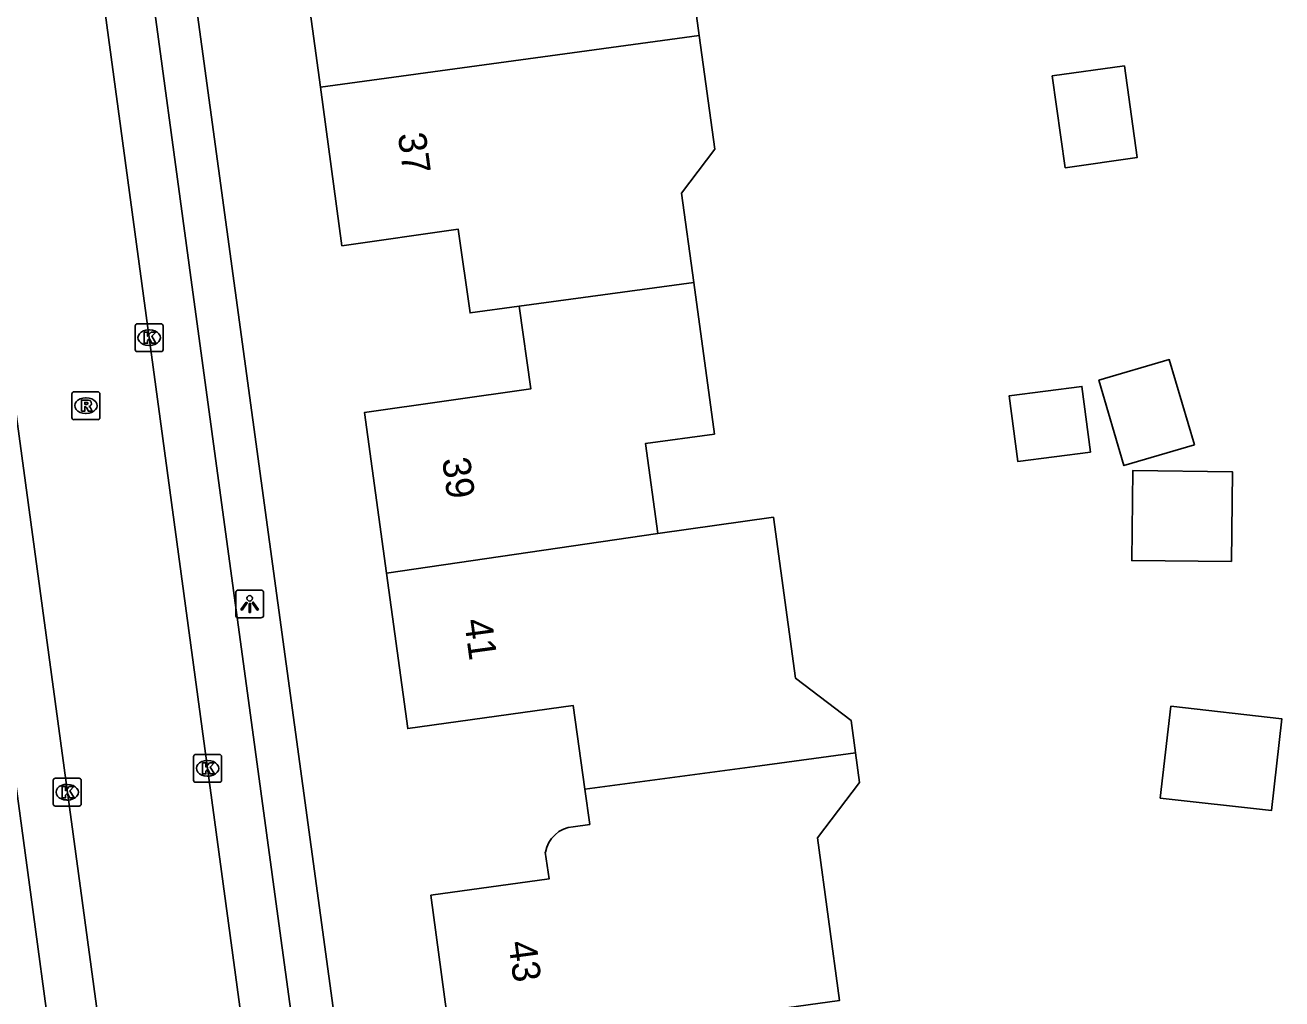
# Model space of a CAD drawing. Extents: x 163427 to 164190, y 380331 to 381641.
# Drawn here: x 163602.34 to 163647.36, y 381023.25 to 381058.15 of the extents above; entities that cross this region are included whole.
import ezdxf

# ---------------------------------------------------------------- set-up
doc = ezdxf.new("R2010")
doc.units = 0
for name, color, linetype in [('IMGEO_Kolk', 7, 'Continuous'), ('IMGEO_Lichtpunt', 7, 'Continuous'), ('IMGEO_Pand', 7, 'Continuous'), ('IMGEO_Pand_nummerreeks', 7, 'Continuous'), ('IMGEO_Rijbaan_lokaal_open', 7, 'Continuous'), ('IMGEO_Rioolput', 7, 'Continuous'), ('IMGEO_Voetpad_open', 7, 'Continuous')]:
    doc.layers.add(name, color=color, linetype=linetype)

msp = doc.modelspace()

# ---------------------------------------------------------------- linework, layer by layer
at = {"layer": 'IMGEO_Kolk'}
for p, q in [((163606.282, 381046.52), (163606.282, 381047.372)), ((163606.357, 381047.446), (163607.209, 381047.446)), ((163606.77, 381047.226), (163606.795, 381047.226)), ((163607.283, 381047.372), (163607.283, 381046.52)), ((163606.793, 381046.666), (163606.768, 381046.666)), ((163607.209, 381046.446), (163606.357, 381046.446)), ((163608.374, 381031.084), (163608.374, 381031.936)), ((163608.449, 381032.01), (163609.301, 381032.01)), ((163608.862, 381031.79), (163608.887, 381031.79)), ((163609.375, 381031.936), (163609.375, 381031.084)), ((163603.347, 381030.23), (163603.347, 381031.082)), ((163603.422, 381031.156), (163604.274, 381031.156)), ((163603.835, 381030.936), (163603.86, 381030.936)), ((163604.348, 381031.082), (163604.348, 381030.23)), ((163609.301, 381031.01), (163608.449, 381031.01)), ((163608.885, 381031.23), (163608.86, 381031.23)), ((163604.274, 381030.156), (163603.422, 381030.156)), ((163603.858, 381030.376), (163603.833, 381030.376))]:
    msp.add_line(p, q, dxfattribs=at)
for points in [[(163606.282, 381046.52), (163606.282, 381047.372)], [(163606.357, 381047.446), (163607.209, 381047.446)], [(163606.603, 381047.146), (163606.726, 381047.146), (163606.726, 381046.995), (163606.856, 381047.146), (163607.02, 381047.146), (163606.874, 381046.995), (163607.027, 381046.746), (163606.875, 381046.746), (163606.79, 381046.91), (163606.726, 381046.843), (163606.726, 381046.746), (163606.603, 381046.746), (163606.603, 381047.146)], [(163607.283, 381047.372), (163607.283, 381046.52)], [(163607.209, 381046.446), (163606.357, 381046.446)], [(163608.374, 381031.084), (163608.374, 381031.936)], [(163608.449, 381032.01), (163609.301, 381032.01)], [(163609.375, 381031.936), (163609.375, 381031.084)], [(163608.695, 381031.71), (163608.818, 381031.71), (163608.818, 381031.559), (163608.948, 381031.71), (163609.112, 381031.71), (163608.966, 381031.559), (163609.119, 381031.31), (163608.967, 381031.31), (163608.882, 381031.474), (163608.818, 381031.407), (163608.818, 381031.31), (163608.695, 381031.31), (163608.695, 381031.71)], [(163603.347, 381030.23), (163603.347, 381031.082)], [(163603.422, 381031.156), (163604.274, 381031.156)], [(163603.668, 381030.856), (163603.791, 381030.856), (163603.791, 381030.705), (163603.921, 381030.856), (163604.085, 381030.856), (163603.939, 381030.705), (163604.092, 381030.456), (163603.94, 381030.456), (163603.855, 381030.62), (163603.791, 381030.553), (163603.791, 381030.456), (163603.668, 381030.456), (163603.668, 381030.856)], [(163604.348, 381031.082), (163604.348, 381030.23)], [(163609.301, 381031.01), (163608.449, 381031.01)], [(163604.274, 381030.156), (163603.422, 381030.156)]]:
    msp.add_lwpolyline(points, dxfattribs=at)
for centre, start, end in [((163606.359, 381047.37), 91.552, 178.448), ((163606.359, 381047.37), 91.552, 178.448), ((163607.207, 381047.37), 1.552, 88.448), ((163607.207, 381047.37), 1.552, 88.448), ((163606.359, 381046.522), 181.552, 268.448), ((163606.359, 381046.522), 181.552, 268.448), ((163607.207, 381046.522), 271.552, 358.448), ((163607.207, 381046.522), 271.552, 358.448), ((163608.451, 381031.934), 91.552, 178.448), ((163608.451, 381031.934), 91.552, 178.448), ((163609.299, 381031.934), 1.552, 88.448), ((163609.299, 381031.934), 1.552, 88.448), ((163603.424, 381031.08), 91.552, 178.448), ((163603.424, 381031.08), 91.552, 178.448), ((163604.272, 381031.08), 1.552, 88.448), ((163604.272, 381031.08), 1.552, 88.448), ((163608.451, 381031.086), 181.552, 268.448), ((163608.451, 381031.086), 181.552, 268.448), ((163609.299, 381031.086), 271.552, 358.448), ((163609.299, 381031.086), 271.552, 358.448), ((163603.424, 381030.232), 181.552, 268.448), ((163603.424, 381030.232), 181.552, 268.448), ((163604.272, 381030.232), 271.552, 358.448), ((163604.272, 381030.232), 271.552, 358.448)]:
    msp.add_arc(centre, 0.0765, start, end, dxfattribs=at)
for centre, major_axis, ratio, start_param, end_param in [((163606.769, 381046.946), (-0.387, 0.002), 0.722429, 4.712389, 7.853982), ((163606.794, 381046.946), (-0.39, 0.002), 0.717154, 1.570796, 4.712389), ((163608.861, 381031.51), (-0.387, 0.002), 0.722429, 4.712389, 7.853982), ((163608.886, 381031.51), (-0.39, 0.002), 0.717154, 1.570796, 4.712389), ((163603.834, 381030.656), (-0.387, 0.002), 0.722429, 4.712389, 7.853982), ((163603.859, 381030.656), (-0.39, 0.002), 0.717154, 1.570796, 4.712389)]:
    msp.add_ellipse(centre, major_axis=major_axis, ratio=ratio, start_param=start_param, end_param=end_param, dxfattribs=at)
at = {"layer": 'IMGEO_Lichtpunt'}
for p, q in [((163609.885, 381037.807), (163609.885, 381037)), ((163609.885, 381037.807), (163609.885, 381037)), ((163610.787, 381037.902), (163609.979, 381037.902)), ((163610.787, 381037.902), (163609.979, 381037.902)), ((163610.881, 381037), (163610.881, 381037.807)), ((163610.881, 381037), (163610.881, 381037.807)), ((163609.979, 381036.906), (163610.787, 381036.906)), ((163609.979, 381036.906), (163610.787, 381036.906))]:
    msp.add_line(p, q, dxfattribs=at)
for points in [[(163610.259, 381037.471), (163610.298, 381037.443), (163610.11, 381037.181), (163610.072, 381037.208), (163610.259, 381037.471)], [(163610.361, 381037.423), (163610.408, 381037.423), (163610.408, 381037.101), (163610.361, 381037.101), (163610.361, 381037.423)], [(163610.471, 381037.443), (163610.509, 381037.47), (163610.696, 381037.208), (163610.657, 381037.18), (163610.471, 381037.443)]]:
    msp.add_lwpolyline(points, dxfattribs=at)
msp.add_circle((163610.384, 381037.605), 0.0994, dxfattribs=at)
for centre, start, end in [((163609.979, 381037.807), 90, 180), ((163609.979, 381037.807), 90, 180), ((163610.787, 381037.807), 0, 90), ((163610.787, 381037.807), 0, 90), ((163609.979, 381037), 180, 270), ((163609.979, 381037), 180, 270), ((163610.787, 381037), 270, 0), ((163610.787, 381037), 270, 360)]:
    msp.add_arc(centre, 0.0946, start, end, dxfattribs=at)
at = {"layer": 'IMGEO_Pand'}
for points in [[(163627.037, 381066.693), (163627.104, 381066.702), (163627.689, 381062.421), (163626.032, 381061.128), (163626.49, 381057.778)], [(163612.915, 381055.926), (163612.142, 381061.594), (163612.766, 381061.679)], [(163626.49, 381057.778), (163612.915, 381055.926)], [(163626.49, 381057.778), (163627.047, 381053.702), (163625.853, 381052.13), (163626.292, 381048.92)], [(163639.592, 381053.039), (163639.133, 381056.326), (163641.717, 381056.687), (163642.176, 381053.4), (163639.592, 381053.039)], [(163620.033, 381048.08), (163618.281, 381047.832), (163617.858, 381050.833), (163613.689, 381050.244), (163612.915, 381055.926)], [(163620.033, 381048.08), (163626.292, 381048.92)], [(163626.292, 381048.92), (163627.034, 381043.49), (163624.559, 381043.151), (163625, 381039.925)], [(163615.289, 381038.506), (163614.502, 381044.27), (163620.452, 381045.11), (163620.033, 381048.08)], [(163644.225, 381043.104), (163641.702, 381042.363), (163640.805, 381045.42), (163643.328, 381046.161), (163644.225, 381043.104)], [(163640.501, 381042.848), (163637.901, 381042.511), (163637.596, 381044.863), (163640.196, 381045.2), (163640.501, 381042.848)], [(163645.556, 381038.919), (163641.982, 381038.957), (163642.017, 381042.18), (163645.59, 381042.141), (163645.556, 381038.919)], [(163625, 381039.925), (163629.148, 381040.512), (163629.937, 381034.74), (163631.927, 381033.229), (163632.085, 381032.071)], [(163625, 381039.925), (163615.289, 381038.506)], [(163622.393, 381030.77), (163621.978, 381033.761), (163616.049, 381032.938), (163615.289, 381038.506)], [(163643.379, 381033.734), (163647.36, 381033.282), (163646.987, 381029.995), (163643.006, 381030.447), (163643.379, 381033.734)], [(163622.393, 381030.77), (163628.658, 381031.6), (163632.085, 381032.071)], [(163632.085, 381032.071), (163632.231, 381031.005), (163630.72, 381029.016), (163631.516, 381023.194), (163627.365, 381022.619)], [(163621.975, 381029.419), (163622.569, 381029.502), (163622.393, 381030.77)], [(163617.643, 381021.273), (163616.879, 381026.96), (163621.108, 381027.547), (163620.975, 381028.508)]]:
    msp.add_lwpolyline(points, dxfattribs=at)
msp.add_arc((163622.071, 381028.31), 1.113, 94.9226, 169.7444, dxfattribs=at)
at = {"layer": 'IMGEO_Rijbaan_lokaal_open'}
for points in [[(163600.456, 381093.608), (163612.89, 381001.887)], [(163607.888, 381000.887), (163595.38, 381093.094)]]:
    msp.add_lwpolyline(points, dxfattribs=at)
at = {"layer": 'IMGEO_Rioolput'}
for p, q in [((163604.017, 381044.082), (163604.017, 381044.934)), ((163604.092, 381045.008), (163604.944, 381045.008)), ((163605.018, 381044.934), (163605.018, 381044.082)), ((163604.505, 381044.788), (163604.53, 381044.788)), ((163604.944, 381044.008), (163604.092, 381044.008)), ((163604.528, 381044.228), (163604.503, 381044.228))]:
    msp.add_line(p, q, dxfattribs=at)
for points in [[(163604.017, 381044.082), (163604.017, 381044.934)], [(163604.092, 381045.008), (163604.944, 381045.008)], [(163605.018, 381044.934), (163605.018, 381044.082)], [(163604.606, 381044.706), (163604.354, 381044.708), (163604.354, 381044.308)], [(163604.354, 381044.308), (163604.478, 381044.308), (163604.478, 381044.47), (163604.489, 381044.47)], [(163604.532, 381044.627), (163604.478, 381044.627), (163604.478, 381044.546)], [(163604.478, 381044.546), (163604.53, 381044.546)], [(163604.536, 381044.441), (163604.607, 381044.308), (163604.747, 381044.308), (163604.682, 381044.434)], [(163604.944, 381044.008), (163604.092, 381044.008)]]:
    msp.add_lwpolyline(points, dxfattribs=at)
for centre, radius, start, end in [((163604.094, 381044.932), 0.0765, 91.552, 178.448), ((163604.094, 381044.932), 0.0765, 91.552, 178.448), ((163604.942, 381044.932), 0.0765, 1.552, 88.448), ((163604.942, 381044.932), 0.0765, 1.552, 88.448), ((163604.488, 381044.417), 0.0533, 26.0293, 88.6989), ((163604.514, 381044.735), 0.19, 274.7715, 282.9687), ((163604.538, 381044.531), 0.0964, 77.0061, 93.1865), ((163604.552, 381044.588), 0.0378, 276.6634, 79.6772), ((163604.605, 381044.596), 0.109, 350.3612, 89.416), ((163604.603, 381044.596), 0.112, 277.5842, 350.9817), ((163604.587, 381044.381), 0.108, 29.5134, 73.7905), ((163604.094, 381044.084), 0.0765, 181.552, 268.448), ((163604.094, 381044.084), 0.0765, 181.552, 268.448), ((163604.942, 381044.084), 0.0765, 271.552, 358.448), ((163604.942, 381044.084), 0.0765, 271.552, 358.448)]:
    msp.add_arc(centre, radius, start, end, dxfattribs=at)
for centre, major_axis, ratio, start_param, end_param in [((163604.504, 381044.508), (-0.387, 0.002), 0.722429, 4.712389, 7.853982), ((163604.529, 381044.508), (-0.39, 0.002), 0.717154, 1.570796, 4.712389)]:
    msp.add_ellipse(centre, major_axis=major_axis, ratio=ratio, start_param=start_param, end_param=end_param, dxfattribs=at)
at = {"layer": 'IMGEO_Voetpad_open'}
for points in [[(163603.447, 381095.786), (163603.525, 381095.083), (163616.544, 380999.748)], [(163614.308, 381004.828), (163613.764, 381008.821), (163612.952, 381014.784), (163611.396, 381026.213), (163610.583, 381032.181), (163609.03, 381043.582), (163608.218, 381049.545), (163606.694, 381060.738), (163605.881, 381066.706), (163604.315, 381078.206), (163603.505, 381084.153), (163602.556, 381091.119)], [(163593.989, 381090.174), (163596.472, 381071.828), (163597.185, 381066.558), (163602.552, 381026.894), (163603.261, 381021.656), (163605.735, 381003.371)]]:
    msp.add_lwpolyline(points, dxfattribs=at)

# ---------------------------------------------------------------- texts
at = {"layer": 'IMGEO_Pand_nummerreeks'}
for s, rotation, p in [('37', 277.7616, (163615.688, 381054.24)), ('39', 277.7737, (163617.273, 381042.596)), ('41', 277.7737, (163618.063, 381036.818)), ('43', 277.6535, (163619.648, 381025.275))]:
    msp.add_text(s, height=1, rotation=rotation, dxfattribs=at).set_placement(p)

doc.saveas('drawing.dxf')
